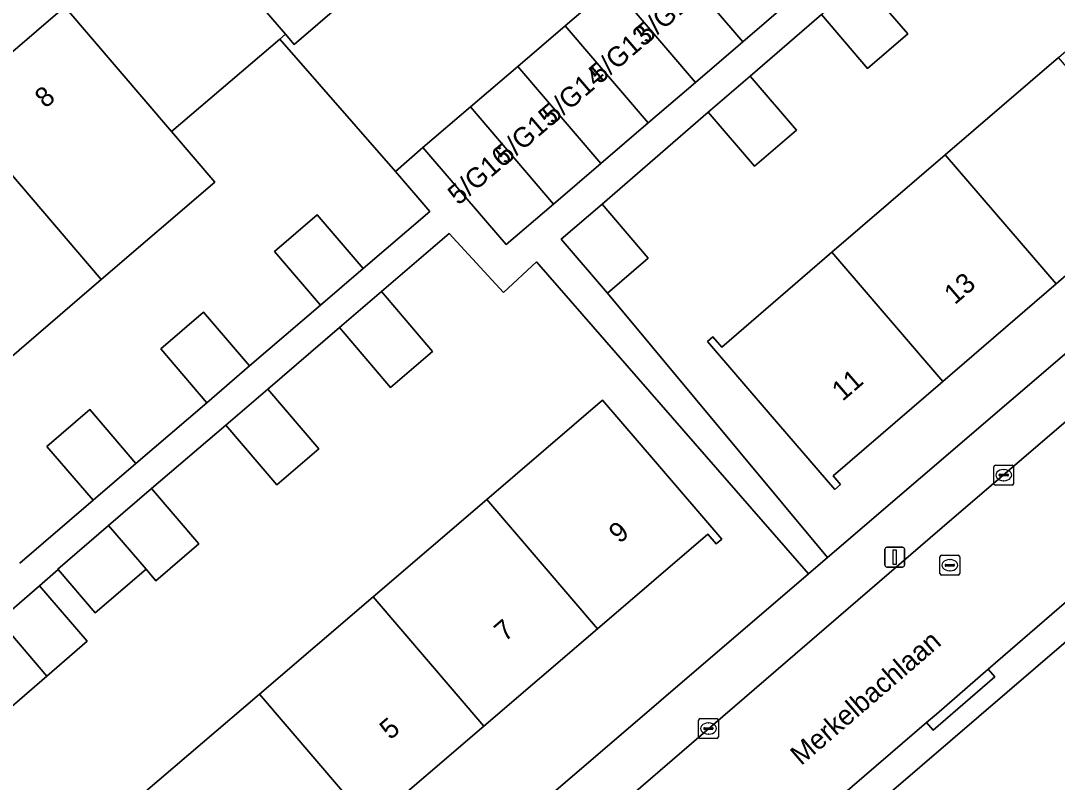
# Model space of a CAD drawing. Extents: x 159352 to 160617, y 385888 to 387323.
# Drawn here: x 160049.7 to 160102.1, y 386452.7 to 386491.2 of the extents above; entities that cross this region are included whole.
import ezdxf

# ---------------------------------------------------------------- set-up
doc = ezdxf.new("R2010")
doc.units = 0
for name, color, linetype in [('IMGEO_Erf', 7, 'Continuous'), ('IMGEO_Kolk', 7, 'Continuous'), ('IMGEO_Lichtmast', 7, 'Continuous'), ('IMGEO_Muur', 7, 'Continuous'), ('IMGEO_Openbare_ruimte_label', 7, 'Continuous'), ('IMGEO_Pand', 7, 'Continuous'), ('IMGEO_Pand_nummerreeks', 7, 'Continuous'), ('IMGEO_Rijbaan_lokaal_open', 7, 'Continuous'), ('IMGEO_Rioolput', 7, 'Continuous'), ('IMGEO_Voetpad_open', 7, 'Continuous')]:
    doc.layers.add(name, color=color, linetype=linetype)

msp = doc.modelspace()

# ---------------------------------------------------------------- linework, layer by layer
at = {"layer": 'IMGEO_Erf'}
for points in [[(160092.197, 386493.199), (160094.523, 386490.484), (160092.491, 386488.743), (160090.165, 386491.458), (160086.563, 386488.347), (160088.897, 386485.623), (160086.776, 386483.806), (160084.443, 386486.531), (160079.08, 386481.883), (160081.411, 386479.163), (160079.346, 386477.394), (160090.472, 386464.036), (160127.71, 386495.942)], [(160119.193, 386492.622), (160113.471, 386487.7), (160107.747, 386482.778), (160102.024, 386477.857), (160096.302, 386472.936), (160090.753, 386468.163), (160091.129, 386467.725), (160090.841, 386467.477), (160087.581, 386471.268), (160084.413, 386474.951), (160084.683, 386475.183), (160085.126, 386474.667), (160090.694, 386479.456), (160096.417, 386484.377), (160102.139, 386489.299), (160107.862, 386494.22)], [(160046.185, 386486.93), (160051.93, 386491.851)], [(160049.665, 386463.758), (160053.358, 386466.935), (160051.029, 386469.652), (160053.193, 386471.507), (160055.522, 386468.79), (160059.104, 386471.857), (160056.775, 386474.574), (160058.939, 386476.429), (160061.268, 386473.712), (160064.849, 386476.778), (160062.52, 386479.495), (160064.684, 386481.35), (160067.013, 386478.633), (160070.384, 386481.522), (160068.633, 386483.528), (160062.789, 386490.224), (160057.33, 386485.549), (160059.518, 386482.997), (160053.771, 386478.075), (160048.025, 386473.154)], [(160134.14, 386486.937), (160067.822, 386429.99)], [(160075.766, 386478.965), (160074.093, 386477.421), (160071.349, 386480.396), (160067.932, 386477.468), (160070.517, 386474.451), (160068.396, 386472.633), (160065.81, 386475.649), (160062.187, 386472.549), (160064.772, 386469.532), (160062.651, 386467.714), (160060.065, 386470.73), (160056.309, 386467.516), (160058.701, 386464.726), (160056.531, 386462.866), (160056.038, 386463.441), (160053.469, 386461.238), (160051.589, 386463.43), (160050.647, 386462.609), (160053.061, 386459.815), (160051.019, 386458.05), (160045.358, 386453.159), (160042.944, 386455.953), (160040.529, 386453.866), (160055.653, 386438.003)], [(160059.841, 386437.791), (160089.518, 386463.219), (160075.766, 386478.965)]]:
    msp.add_lwpolyline(points, dxfattribs=at)
msp.add_lwpolyline([(160067.505, 386462.051), (160073.25, 386466.97), (160079.108, 386471.985), (160081.873, 386468.755), (160085.125, 386464.957), (160084.851, 386464.722), (160084.427, 386465.217), (160078.844, 386460.437), (160073.098, 386455.518), (160067.354, 386450.6), (160061.609, 386445.68), (160056, 386440.878), (160056.452, 386440.351), (160056.199, 386440.134), (160049.741, 386447.676), (160050.031, 386447.925), (160050.444, 386447.443), (160054.243, 386450.695), (160056.016, 386452.213), (160061.761, 386457.132)], close=True, dxfattribs=at)
at = {"layer": 'IMGEO_Kolk'}
for p, q in [((160098.877, 386467.773), (160098.877, 386468.625)), ((160098.952, 386468.699), (160099.804, 386468.699)), ((160099.365, 386468.479), (160099.39, 386468.479)), ((160099.878, 386468.625), (160099.878, 386467.773)), ((160099.136, 386468.193), (160099.136, 386468.205)), ((160099.574, 386468.156), (160099.176, 386468.156)), ((160099.179, 386468.242), (160099.577, 386468.242)), ((160099.62, 386468.205), (160099.62, 386468.193)), ((160099.804, 386467.699), (160098.952, 386467.699)), ((160099.388, 386467.919), (160099.363, 386467.919)), ((160083.955, 386454.974), (160083.955, 386455.826)), ((160084.03, 386455.9), (160084.882, 386455.9)), ((160084.214, 386455.394), (160084.214, 386455.406)), ((160084.257, 386455.443), (160084.655, 386455.443)), ((160084.443, 386455.68), (160084.468, 386455.68)), ((160084.698, 386455.406), (160084.698, 386455.394)), ((160084.956, 386455.826), (160084.956, 386454.974)), ((160084.882, 386454.9), (160084.03, 386454.9)), ((160084.652, 386455.357), (160084.254, 386455.357)), ((160084.466, 386455.12), (160084.441, 386455.12))]:
    msp.add_line(p, q, dxfattribs=at)
for points in [[(160098.877, 386467.773), (160098.877, 386468.625)], [(160098.952, 386468.699), (160099.804, 386468.699)], [(160099.878, 386468.625), (160099.878, 386467.773)], [(160099.804, 386467.699), (160098.952, 386467.699)], [(160083.955, 386454.974), (160083.955, 386455.826)], [(160084.03, 386455.9), (160084.882, 386455.9)], [(160084.956, 386455.826), (160084.956, 386454.974)], [(160084.882, 386454.9), (160084.03, 386454.9)]]:
    msp.add_lwpolyline(points, dxfattribs=at)
for centre, radius, start, end in [((160098.954, 386468.623), 0.0765, 91.552, 178.448), ((160098.954, 386468.623), 0.0765, 91.552, 178.448), ((160099.802, 386468.623), 0.0765, 1.552, 88.448), ((160099.802, 386468.623), 0.0765, 1.552, 88.448), ((160099.176, 386468.202), 0.0403, 85.8775, 175.7526), ((160099.173, 386468.192), 0.0366, 178.938, 274.7102), ((160099.577, 386468.199), 0.043, 264.8664, 352.4533), ((160099.581, 386468.204), 0.0386, 1.7309, 96.639), ((160098.954, 386467.775), 0.0765, 181.552, 268.448), ((160098.954, 386467.775), 0.0765, 181.552, 268.448), ((160099.802, 386467.775), 0.0765, 271.552, 358.448), ((160099.802, 386467.775), 0.0765, 271.552, 358.448), ((160084.032, 386455.824), 0.0765, 91.552, 178.448), ((160084.032, 386455.824), 0.0765, 91.552, 178.448), ((160084.254, 386455.403), 0.0403, 85.8775, 175.7526), ((160084.251, 386455.393), 0.0366, 178.938, 274.7102), ((160084.655, 386455.4), 0.043, 264.8664, 352.4533), ((160084.659, 386455.405), 0.0386, 1.7309, 96.639), ((160084.88, 386455.824), 0.0765, 1.552, 88.448), ((160084.88, 386455.824), 0.0765, 1.552, 88.448), ((160084.032, 386454.976), 0.0765, 181.552, 268.448), ((160084.032, 386454.976), 0.0765, 181.552, 268.448), ((160084.88, 386454.976), 0.0765, 271.552, 358.448), ((160084.88, 386454.976), 0.0765, 271.552, 358.448)]:
    msp.add_arc(centre, radius, start, end, dxfattribs=at)
for centre, major_axis, ratio, start_param, end_param in [((160099.364, 386468.199), (-0.387, 0.002), 0.722429, 4.712389, 7.853982), ((160099.389, 386468.199), (-0.39, 0.002), 0.717154, 1.570796, 4.712389), ((160084.442, 386455.4), (-0.387, 0.002), 0.722429, 4.712389, 7.853982), ((160084.467, 386455.4), (-0.39, 0.002), 0.717154, 1.570796, 4.712389)]:
    msp.add_ellipse(centre, major_axis=major_axis, ratio=ratio, start_param=start_param, end_param=end_param, dxfattribs=at)
at = {"layer": 'IMGEO_Lichtmast'}
for p, q in [((160093.372, 386463.658), (160093.372, 386464.458)), ((160093.372, 386464.458), (160093.372, 386463.658)), ((160093.472, 386464.558), (160094.262, 386464.558)), ((160094.262, 386464.558), (160093.472, 386464.558)), ((160094.362, 386464.458), (160094.362, 386463.658)), ((160094.362, 386463.658), (160094.362, 386464.458)), ((160094.262, 386463.558), (160093.472, 386463.558)), ((160093.472, 386463.558), (160094.262, 386463.558))]:
    msp.add_line(p, q, dxfattribs=at)
msp.add_lwpolyline([(160093.792, 386464.433), (160093.942, 386464.433), (160093.942, 386463.683), (160093.792, 386463.683), (160093.792, 386464.433)], dxfattribs=at)
for centre, start, end in [((160093.472, 386464.458), 90, 180), ((160093.472, 386464.458), 90, 180), ((160094.262, 386464.458), 0, 90), ((160094.262, 386464.458), 360, 90), ((160093.472, 386463.658), 180, 270), ((160093.472, 386463.658), 180, 270), ((160094.262, 386463.658), 270, 0), ((160094.262, 386463.658), 270, 0)]:
    msp.add_arc(centre, 0.1, start, end, dxfattribs=at)
at = {"layer": 'IMGEO_Muur'}
msp.add_lwpolyline([(160062.789, 386490.224), (160068.633, 386483.528)], dxfattribs=at)
at = {"layer": 'IMGEO_Pand'}
for points in [[(160057.33, 386485.549), (160062.789, 386490.224), (160063.081, 386490.474), (160059.385, 386494.775), (160057.196, 386497.334), (160056.951, 386497.124), (160057.431, 386496.563), (160051.93, 386491.851)], [(160061.78, 386496.826), (160059.385, 386494.775), (160063.081, 386490.474), (160063.528, 386489.954), (160065.915, 386491.999)], [(160088.587, 386492.135), (160084.386, 386497.04), (160081.994, 386494.991), (160086.194, 386490.085)], [(160086.194, 386490.085), (160081.994, 386494.991), (160079.601, 386492.941), (160083.802, 386488.036)], [(160090.219, 386491.504), (160090.165, 386491.458), (160092.491, 386488.743), (160094.523, 386490.484), (160092.197, 386493.199)], [(160083.802, 386488.036), (160079.601, 386492.941), (160077.208, 386490.892), (160081.409, 386485.987)], [(160057.33, 386485.549), (160051.93, 386491.851), (160046.185, 386486.93), (160053.771, 386478.075), (160059.518, 386482.997)], [(160081.409, 386485.987), (160077.208, 386490.892), (160074.815, 386488.843), (160079.016, 386483.938)], [(160102.139, 386489.299), (160096.417, 386484.377), (160102.024, 386477.857), (160107.747, 386482.778)], [(160079.016, 386483.938), (160074.815, 386488.843), (160072.423, 386486.794), (160076.624, 386481.889)], [(160086.563, 386488.347), (160084.443, 386486.531), (160086.776, 386483.806), (160088.897, 386485.623)], [(160046.185, 386486.93), (160040.439, 386482.008), (160048.025, 386473.154), (160053.771, 386478.075)], [(160076.624, 386481.889), (160072.423, 386486.794), (160070.03, 386484.745), (160073.282, 386480.948), (160074.231, 386479.84)], [(160096.417, 386484.377), (160090.694, 386479.456), (160096.302, 386472.936), (160102.024, 386477.857)], [(160079.08, 386481.883), (160077.015, 386480.114), (160079.346, 386477.394), (160081.411, 386479.163)], [(160067.013, 386478.633), (160064.684, 386481.35), (160062.52, 386479.495), (160064.849, 386476.778)], [(160090.694, 386479.456), (160085.126, 386474.667), (160084.683, 386475.183), (160084.413, 386474.951), (160087.581, 386471.268), (160090.841, 386467.477), (160091.129, 386467.725), (160090.753, 386468.163), (160096.302, 386472.936)], [(160070.517, 386474.451), (160067.932, 386477.468), (160065.81, 386475.649), (160068.396, 386472.633)], [(160061.268, 386473.712), (160058.939, 386476.429), (160056.775, 386474.574), (160059.104, 386471.857)], [(160064.772, 386469.532), (160062.187, 386472.549), (160060.065, 386470.73), (160062.651, 386467.714)], [(160078.844, 386460.437), (160084.427, 386465.217), (160084.851, 386464.722), (160085.125, 386464.957), (160081.873, 386468.755), (160079.108, 386471.985), (160073.25, 386466.97)], [(160055.522, 386468.79), (160053.193, 386471.507), (160051.029, 386469.652), (160053.358, 386466.935)], [(160056.309, 386467.516), (160054.14, 386465.656), (160056.038, 386463.441), (160056.531, 386462.866), (160058.701, 386464.726)], [(160073.098, 386455.518), (160078.844, 386460.437), (160073.25, 386466.97), (160067.505, 386462.051)], [(160054.14, 386465.656), (160051.57, 386463.453), (160051.589, 386463.43), (160053.469, 386461.238), (160056.038, 386463.441)], [(160051.019, 386458.05), (160053.061, 386459.815), (160050.647, 386462.609), (160048.617, 386460.855)], [(160067.505, 386462.051), (160061.761, 386457.132), (160067.354, 386450.6), (160073.098, 386455.518)], [(160048.617, 386460.855), (160042.944, 386455.953), (160045.358, 386453.159), (160051.019, 386458.05)], [(160061.761, 386457.132), (160056.016, 386452.213), (160061.609, 386445.68), (160067.354, 386450.6)]]:
    msp.add_lwpolyline(points, close=True, dxfattribs=at)
at = {"layer": 'IMGEO_Rijbaan_lokaal_open'}
for points in [[(160095.477, 386455.701), (160095.973, 386456.127), (160098.59, 386458.39), (160105.017, 386463.947), (160112.814, 386470.633), (160115.553, 386472.982), (160129.019, 386484.424), (160132.454, 386487.4), (160133.551, 386488.301), (160133.781, 386488.493), (160129.239, 386493.827), (160129.097, 386493.714), (160125.115, 386490.269), (160096.752, 386465.97), (160060.57, 386434.813)], [(160065.675, 386430.056), (160076.889, 386439.705), (160079.849, 386442.253), (160095.477, 386455.701)]]:
    msp.add_lwpolyline(points, dxfattribs=at)
at = {"layer": 'IMGEO_Rioolput'}
for p, q in [((160096.151, 386463.224), (160096.151, 386464.076)), ((160096.226, 386464.15), (160097.078, 386464.15)), ((160096.639, 386463.93), (160096.664, 386463.93)), ((160097.152, 386464.076), (160097.152, 386463.224)), ((160096.41, 386463.644), (160096.41, 386463.656)), ((160096.848, 386463.607), (160096.45, 386463.607)), ((160096.453, 386463.693), (160096.851, 386463.693)), ((160096.662, 386463.37), (160096.637, 386463.37)), ((160096.894, 386463.656), (160096.894, 386463.644)), ((160097.078, 386463.15), (160096.226, 386463.15))]:
    msp.add_line(p, q, dxfattribs=at)
for points in [[(160096.151, 386463.224), (160096.151, 386464.076)], [(160096.226, 386464.15), (160097.078, 386464.15)], [(160097.152, 386464.076), (160097.152, 386463.224)], [(160097.078, 386463.15), (160096.226, 386463.15)]]:
    msp.add_lwpolyline(points, dxfattribs=at)
for centre, radius, start, end in [((160096.228, 386464.074), 0.0765, 91.552, 178.448), ((160096.228, 386464.074), 0.0765, 91.552, 178.448), ((160097.076, 386464.074), 0.0765, 1.552, 88.448), ((160097.076, 386464.074), 0.0765, 1.552, 88.448), ((160096.45, 386463.653), 0.0403, 85.8775, 175.7526), ((160096.447, 386463.643), 0.0366, 178.938, 274.7102), ((160096.851, 386463.65), 0.043, 264.8664, 352.4533), ((160096.855, 386463.655), 0.0386, 1.7309, 96.639), ((160096.228, 386463.226), 0.0765, 181.552, 268.448), ((160096.228, 386463.226), 0.0765, 181.552, 268.448), ((160097.076, 386463.226), 0.0765, 271.552, 358.448), ((160097.076, 386463.226), 0.0765, 271.552, 358.448)]:
    msp.add_arc(centre, radius, start, end, dxfattribs=at)
for centre, major_axis, ratio, start_param, end_param in [((160096.638, 386463.65), (-0.387, 0.002), 0.722429, 4.712389, 7.853982), ((160096.663, 386463.65), (-0.39, 0.002), 0.717154, 1.570796, 4.712389)]:
    msp.add_ellipse(centre, major_axis=major_axis, ratio=ratio, start_param=start_param, end_param=end_param, dxfattribs=at)
at = {"layer": 'IMGEO_Voetpad_open'}
for points in [[(160127.71, 386495.942), (160090.472, 386464.036), (160089.518, 386463.219), (160059.841, 386437.791)], [(160065.915, 386491.999), (160063.528, 386489.954), (160063.081, 386490.474), (160062.789, 386490.224), (160068.633, 386483.528), (160070.03, 386484.745), (160072.423, 386486.794), (160074.815, 386488.843), (160077.208, 386490.892), (160079.601, 386492.941)], [(160088.587, 386492.135), (160086.194, 386490.085), (160083.802, 386488.036), (160081.409, 386485.987), (160079.016, 386483.938), (160076.624, 386481.889), (160074.231, 386479.84), (160073.282, 386480.948), (160070.03, 386484.745), (160068.633, 386483.528), (160070.384, 386481.522), (160067.013, 386478.633), (160064.849, 386476.778), (160061.268, 386473.712), (160059.104, 386471.857), (160055.522, 386468.79), (160053.358, 386466.935), (160049.665, 386463.758)], [(160048.617, 386460.855), (160050.647, 386462.609), (160051.589, 386463.43), (160051.57, 386463.453), (160054.14, 386465.656), (160056.309, 386467.516), (160060.065, 386470.73), (160062.187, 386472.549), (160065.81, 386475.649), (160067.932, 386477.468), (160071.349, 386480.396), (160074.093, 386477.421), (160075.766, 386478.965), (160089.518, 386463.219), (160090.472, 386464.036), (160079.346, 386477.394), (160077.015, 386480.114), (160079.08, 386481.883), (160084.443, 386486.531), (160086.563, 386488.347), (160090.165, 386491.458)], [(160060.57, 386434.813), (160096.752, 386465.97), (160125.115, 386490.269)], [(160133.781, 386488.493), (160133.551, 386488.301), (160132.454, 386487.4), (160132.781, 386487.023), (160129.346, 386484.047), (160129.019, 386484.424), (160115.553, 386472.982), (160115.883, 386472.594), (160113.138, 386470.253), (160112.814, 386470.633), (160105.017, 386463.947), (160098.59, 386458.39), (160098.919, 386458.014), (160095.806, 386455.325), (160095.477, 386455.701), (160079.849, 386442.253), (160080.18, 386441.865), (160077.21, 386439.329), (160076.889, 386439.705), (160065.675, 386430.056)], [(160067.822, 386429.99), (160134.14, 386486.937)]]:
    msp.add_lwpolyline(points, dxfattribs=at)
msp.add_lwpolyline([(160098.59, 386458.39), (160095.973, 386456.127), (160095.477, 386455.701), (160095.806, 386455.325), (160098.919, 386458.014)], close=True, dxfattribs=at)

# ---------------------------------------------------------------- texts
at = {"layer": 'IMGEO_Openbare_ruimte_label'}
msp.add_text('Merkelbachlaan', height=1, rotation=40.7816, dxfattribs=at).set_placement((160089.138, 386453.497))
at = {"layer": 'IMGEO_Pand_nummerreeks'}
for s, rotation, p in [('5/G12', 40.6142, (160081.322, 386489.945)), ('5/G13', 40.6142, (160078.951, 386487.911)), ('5/G14', 40.6142, (160076.574, 386485.873)), ('8', 40.5826, (160050.952, 386486.694)), ('5/G15', 40.6142, (160074.198, 386483.836)), ('5/G16', 40.6142, (160071.822, 386481.798)), ('13', 40.696, (160096.904, 386476.777)), ('11', 40.696, (160091.23, 386471.898)), ('9', 40.5699, (160079.958, 386464.708)), ('7', 40.5699, (160074.167, 386459.75)), ('5', 40.5699, (160068.376, 386454.792))]:
    msp.add_text(s, height=1, rotation=rotation, dxfattribs=at).set_placement(p)

doc.saveas('drawing.dxf')
